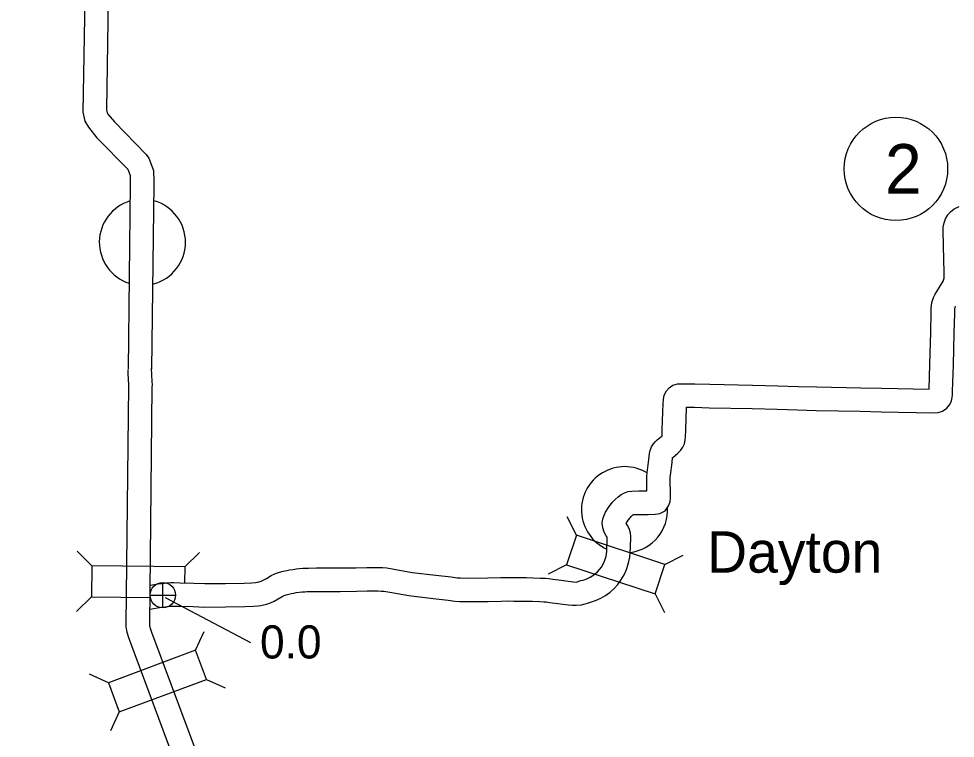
# Model space of a CAD drawing. Extents: x -939622 to -934245, y 1383184 to 1385301.
# Drawn here: x -936376.53 to -936340.67, y 1384428.48 to 1384456.03 of the extents above; entities that cross this region are included whole.
import ezdxf

# ---------------------------------------------------------------- set-up
doc = ezdxf.new("R2010")
doc.units = 0
for name, color, linetype in [('Level 10', 7, 'Continuous'), ('Level 15', 7, 'Continuous'), ('Level 20', 7, 'Continuous'), ('Level 24', 7, 'Continuous'), ('Level 25', 7, 'Continuous'), ('Level 26', 7, 'Continuous'), ('Level 27', 7, 'Continuous')]:
    doc.layers.add(name, color=color, linetype=linetype)

msp = doc.modelspace()

# ---------------------------------------------------------------- linework, layer by layer
at = {"layer": 'Level 10'}
for points in [[(-936354.005, 1384435.942), (-936353.996, 1384436.126), (-936353.995, 1384436.161), (-936353.997, 1384436.169), (-936354.003, 1384436.181), (-936354.038, 1384436.235), (-936354.115, 1384436.372), (-936354.166, 1384436.53), (-936354.187, 1384436.712), (-936354.163, 1384436.886), (-936354.1, 1384437.051), (-936354.057, 1384437.13), (-936353.946, 1384437.318), (-936353.811, 1384437.505), (-936353.696, 1384437.623), (-936353.584, 1384437.728), (-936353.461, 1384437.815), (-936353.329, 1384437.881), (-936353.196, 1384437.922), (-936353.059, 1384437.943), (-936352.79, 1384437.949), (-936352.481, 1384437.951), (-936352.486, 1384438.322), (-936352.486, 1384438.405), (-936352.481, 1384438.52), (-936352.473, 1384438.641), (-936352.409, 1384439.15), (-936352.379, 1384439.379), (-936352.352, 1384439.502), (-936352.303, 1384439.641), (-936352.227, 1384439.755), (-936352.164, 1384439.83), (-936352.084, 1384439.91), (-936351.953, 1384440.01), (-936351.906, 1384440.049), (-936351.898, 1384440.057), (-936351.897, 1384440.071), (-936351.891, 1384440.307), (-936351.86, 1384441.3), (-936351.848, 1384441.45), (-936351.817, 1384441.618), (-936351.729, 1384441.778), (-936351.622, 1384441.891), (-936351.484, 1384441.993), (-936351.303, 1384442.048), (-936351.138, 1384442.056), (-936350.646, 1384442.051), (-936350.068, 1384442.037), (-936348.428, 1384442.002), (-936347.461, 1384441.975), (-936346.69, 1384441.951), (-936345.972, 1384441.933), (-936344.287, 1384441.898), (-936343.496, 1384441.882), (-936341.674, 1384441.848), (-936341.639, 1384442.793), (-936341.609, 1384444.03), (-936341.593, 1384444.764), (-936341.59, 1384444.933), (-936341.58, 1384445.077), (-936341.55, 1384445.208), (-936341.505, 1384445.354), (-936341.442, 1384445.482), (-936341.378, 1384445.591), (-936341.275, 1384445.75), (-936341.133, 1384445.977), (-936341.127, 1384445.991), (-936341.119, 1384446.022), (-936341.101, 1384446.096), (-936341.098, 1384446.118), (-936341.096, 1384446.201), (-936341.094, 1384446.344), (-936341.108, 1384446.788), (-936341.133, 1384447.924), (-936341.13, 1384448.049), (-936341.1, 1384448.218), (-936341.04, 1384448.373), (-936340.956, 1384448.519), (-936340.854, 1384448.64), (-936340.719, 1384448.754), (-936340.524, 1384448.84)], [(-936353.106, 1384435.899), (-936353.097, 1384436.09), (-936353.093, 1384436.201), (-936353.108, 1384436.326), (-936353.147, 1384436.472), (-936353.21, 1384436.613), (-936353.266, 1384436.7), (-936353.193, 1384436.824), (-936353.121, 1384436.924), (-936353.064, 1384436.982), (-936353.014, 1384437.029), (-936352.999, 1384437.039), (-936352.992, 1384437.043), (-936352.992, 1384437.043), (-936352.981, 1384437.045), (-936352.779, 1384437.049), (-936352.43, 1384437.051), (-936352.156, 1384437.054), (-936351.986, 1384437.084), (-936351.778, 1384437.193), (-936351.645, 1384437.377), (-936351.592, 1384437.537), (-936351.577, 1384437.679), (-936351.58, 1384437.877), (-936351.586, 1384438.329), (-936351.586, 1384438.384), (-936351.582, 1384438.469), (-936351.577, 1384438.555), (-936351.516, 1384439.035), (-936351.491, 1384439.226), (-936351.49, 1384439.231), (-936351.39, 1384439.307), (-936351.29, 1384439.392), (-936351.187, 1384439.499), (-936351.105, 1384439.623), (-936351.043, 1384439.748), (-936351.009, 1384439.89), (-936350.998, 1384440.022), (-936350.991, 1384440.28), (-936350.964, 1384441.154), (-936350.661, 1384441.151), (-936350.089, 1384441.137), (-936348.45, 1384441.103), (-936347.487, 1384441.075), (-936346.715, 1384441.052), (-936345.993, 1384441.033), (-936344.306, 1384440.999), (-936343.513, 1384440.982), (-936341.499, 1384440.945), (-936341.33, 1384440.956), (-936341.165, 1384441.002), (-936340.992, 1384441.116), (-936340.883, 1384441.256), (-936340.814, 1384441.4), (-936340.788, 1384441.528), (-936340.781, 1384441.627), (-936340.776, 1384441.767), (-936340.739, 1384442.765), (-936340.709, 1384444.009), (-936340.693, 1384444.748), (-936340.691, 1384444.894), (-936340.687, 1384444.944), (-936340.68, 1384444.974), (-936340.665, 1384445.022)], [(-936355.188, 1384433.568), (-936354.983, 1384433.587), (-936354.839, 1384433.623), (-936354.749, 1384433.65), (-936354.637, 1384433.683), (-936354.442, 1384433.753), (-936354.24, 1384433.845), (-936354.059, 1384433.945), (-936353.882, 1384434.074), (-936353.728, 1384434.216), (-936353.594, 1384434.367), (-936353.473, 1384434.529), (-936353.351, 1384434.731), (-936353.286, 1384434.882), (-936353.247, 1384434.979), (-936353.202, 1384435.101), (-936353.163, 1384435.252), (-936353.132, 1384435.414), (-936353.118, 1384435.592), (-936353.11, 1384435.809), (-936353.106, 1384435.895), (-936353.106, 1384435.899)], [(-936355.184, 1384434.46), (-936355.004, 1384434.513), (-936354.917, 1384434.538), (-936354.78, 1384434.588), (-936354.645, 1384434.649), (-936354.544, 1384434.705), (-936354.453, 1384434.771), (-936354.372, 1384434.846), (-936354.293, 1384434.936), (-936354.22, 1384435.032), (-936354.153, 1384435.144), (-936354.116, 1384435.229), (-936354.087, 1384435.303), (-936354.062, 1384435.37), (-936354.041, 1384435.449), (-936354.025, 1384435.533), (-936354.017, 1384435.645), (-936354.009, 1384435.844), (-936354.005, 1384435.934), (-936354.005, 1384435.942)], [(-936371.499, 1384434.337), (-936371.184, 1384434.391), (-936371.02, 1384434.409), (-936370.87, 1384434.426), (-936370.714, 1384434.438), (-936370.586, 1384434.438), (-936370.346, 1384434.431), (-936369.823, 1384434.416), (-936369.4, 1384434.401), (-936368.612, 1384434.405), (-936367.898, 1384434.418), (-936367.609, 1384434.432), (-936367.458, 1384434.448), (-936367.375, 1384434.457), (-936367.331, 1384434.464), (-936367.283, 1384434.476), (-936367.251, 1384434.487), (-936367.172, 1384434.528), (-936367.044, 1384434.597), (-936366.865, 1384434.704), (-936366.694, 1384434.785), (-936366.545, 1384434.834), (-936366.4, 1384434.873), (-936366.269, 1384434.902), (-936366.164, 1384434.922), (-936366.04, 1384434.944), (-936365.9, 1384434.961), (-936365.776, 1384434.976), (-936365.647, 1384434.989), (-936365.532, 1384434.995), (-936365.428, 1384434.997), (-936365.125, 1384434.998), (-936364.706, 1384435.002), (-936364.227, 1384435.003), (-936363.618, 1384435.01), (-936363.204, 1384435.022), (-936362.942, 1384435.02), (-936362.762, 1384435.02), (-936362.595, 1384435.015), (-936362.432, 1384434.998), (-936362.094, 1384434.94), (-936361.459, 1384434.831), (-936360.561, 1384434.724), (-936359.976, 1384434.654), (-936359.746, 1384434.625), (-936359.613, 1384434.616), (-936359.29, 1384434.611), (-936358.565, 1384434.618), (-936358.074, 1384434.632), (-936357.816, 1384434.634), (-936357.563, 1384434.632), (-936357.419, 1384434.63), (-936357.263, 1384434.628), (-936357.091, 1384434.628), (-936356.839, 1384434.623), (-936356.548, 1384434.613), (-936356.364, 1384434.606), (-936356.228, 1384434.592), (-936356.08, 1384434.572), (-936355.759, 1384434.526), (-936355.579, 1384434.5), (-936355.392, 1384434.477), (-936355.184, 1384434.46)], [(-936371.509, 1384433.422), (-936371.06, 1384433.499), (-936370.919, 1384433.514), (-936370.784, 1384433.53), (-936370.679, 1384433.538), (-936370.599, 1384433.538), (-936370.372, 1384433.531), (-936369.851, 1384433.517), (-936369.414, 1384433.501), (-936368.602, 1384433.505), (-936367.868, 1384433.518), (-936367.538, 1384433.534), (-936367.361, 1384433.554), (-936367.257, 1384433.565), (-936367.155, 1384433.581), (-936367.024, 1384433.612), (-936366.891, 1384433.66), (-936366.752, 1384433.732), (-936366.599, 1384433.815), (-936366.44, 1384433.91), (-936366.36, 1384433.948), (-936366.287, 1384433.972), (-936366.187, 1384433.999), (-936366.091, 1384434.02), (-936366.001, 1384434.036), (-936365.907, 1384434.054), (-936365.792, 1384434.067), (-936365.675, 1384434.081), (-936365.578, 1384434.091), (-936365.501, 1384434.095), (-936365.417, 1384434.097), (-936365.119, 1384434.099), (-936364.701, 1384434.102), (-936364.221, 1384434.103), (-936363.6, 1384434.11), (-936363.194, 1384434.122), (-936362.944, 1384434.12), (-936362.776, 1384434.12), (-936362.656, 1384434.116), (-936362.555, 1384434.106), (-936362.247, 1384434.053), (-936361.589, 1384433.94), (-936360.667, 1384433.83), (-936360.085, 1384433.761), (-936359.834, 1384433.73), (-936359.653, 1384433.716), (-936359.292, 1384433.711), (-936358.549, 1384433.718), (-936358.057, 1384433.732), (-936357.816, 1384433.734), (-936357.574, 1384433.732), (-936357.432, 1384433.73), (-936357.27, 1384433.728), (-936357.1, 1384433.728), (-936356.862, 1384433.723), (-936356.581, 1384433.714), (-936356.427, 1384433.708), (-936356.332, 1384433.698), (-936356.204, 1384433.681), (-936355.888, 1384433.635), (-936355.697, 1384433.608), (-936355.483, 1384433.582), (-936355.32, 1384433.568), (-936355.188, 1384433.568)]]:
    msp.add_lwpolyline(points, dxfattribs=at)
at = {"layer": 'Level 15'}
for points in [[(-936376.529, 1384462.148), (-936376.437, 1384461.875), (-936376.368, 1384461.713), (-936376.222, 1384461.505), (-936375.855, 1384460.13), (-936375.801, 1384460.008), (-936375.656, 1384459.755), (-936375.475, 1384459.535), (-936374.576, 1384458.613), (-936374.354, 1384458.398), (-936374.229, 1384458.253), (-936374.158, 1384458.148), (-936374.135, 1384458.1), (-936374.101, 1384457.985), (-936374.047, 1384457.722), (-936373.992, 1384457.55), (-936373.99, 1384457.537), (-936374.068, 1384452.457), (-936373.996, 1384452.114), (-936373.862, 1384451.873), (-936373.533, 1384451.474), (-936372.351, 1384450.27), (-936372.256, 1384450.028)], [(-936375.284, 1384462.129), (-936375.284, 1384461.955), (-936375.342, 1384461.697), (-936375.004, 1384460.431), (-936374.997, 1384460.415), (-936374.913, 1384460.269), (-936374.805, 1384460.137), (-936373.941, 1384459.251), (-936373.699, 1384459.017), (-936373.512, 1384458.8), (-936373.373, 1384458.594), (-936373.292, 1384458.421), (-936373.227, 1384458.204), (-936373.175, 1384457.95), (-936373.123, 1384457.785), (-936373.088, 1384457.63), (-936373.167, 1384452.544), (-936373.143, 1384452.432), (-936373.115, 1384452.381), (-936372.864, 1384452.078), (-936371.645, 1384450.836), (-936371.548, 1384450.689), (-936371.365, 1384450.223)], [(-936371.365, 1384450.223), (-936371.358, 1384449.804), (-936371.36, 1384449.695), (-936371.445, 1384442.606)], [(-936372.256, 1384450.028), (-936372.26, 1384449.706), (-936372.345, 1384442.617)], [(-936370.421, 1384427.237), (-936372.28, 1384432.223), (-936372.327, 1384432.357), (-936372.357, 1384432.455), (-936372.371, 1384432.523), (-936372.396, 1384432.614), (-936372.401, 1384432.666), (-936372.414, 1384432.745), (-936372.415, 1384432.853), (-936372.316, 1384441.963), (-936372.312, 1384442.029), (-936372.314, 1384442.083), (-936372.32, 1384442.157), (-936372.326, 1384442.233), (-936372.33, 1384442.301), (-936372.334, 1384442.366), (-936372.344, 1384442.59)], [(-936369.571, 1384427.532), (-936371.434, 1384432.528), (-936371.472, 1384432.639), (-936371.485, 1384432.679), (-936371.495, 1384432.73), (-936371.507, 1384432.774), (-936371.515, 1384432.821), (-936371.515, 1384432.851), (-936371.417, 1384441.926), (-936371.41, 1384442.016), (-936371.415, 1384442.136), (-936371.423, 1384442.231), (-936371.429, 1384442.299), (-936371.432, 1384442.351), (-936371.435, 1384442.412), (-936371.445, 1384442.632)]]:
    msp.add_lwpolyline(points, dxfattribs=at)
at = {"layer": 'Level 20'}
for p, q in [((-936355.178, 1384436.251), (-936355.534, 1384436.958)), ((-936373.736, 1384435.076), (-936374.29, 1384435.642)), ((-936370.172, 1384435.038), (-936369.606, 1384435.592)), ((-936351.793, 1384435.133), (-936351.086, 1384435.489)), ((-936355.55, 1384435.123), (-936356.258, 1384434.766)), ((-936352.166, 1384434.005), (-936351.81, 1384433.298)), ((-936373.748, 1384433.888), (-936374.314, 1384433.334)), ((-936369.758, 1384431.846), (-936369.429, 1384432.566)), ((-936373.097, 1384430.601), (-936373.817, 1384430.93)), ((-936369.343, 1384430.733), (-936368.622, 1384430.404)), ((-936372.682, 1384429.488), (-936373.011, 1384428.767))]:
    msp.add_line(p, q, dxfattribs=at)
for points in [[(-936355.55, 1384435.123), (-936352.166, 1384434.005), (-936351.793, 1384435.133), (-936355.178, 1384436.251)], [(-936372.682, 1384429.488), (-936369.343, 1384430.733), (-936369.758, 1384431.846), (-936373.097, 1384430.601)]]:
    msp.add_lwpolyline(points, close=True, dxfattribs=at)
for points in [[(-936370.172, 1384435.038), (-936373.736, 1384435.076), (-936373.748, 1384433.888)], [(-936370.172, 1384435.038), (-936370.178, 1384434.426)], [(-936373.748, 1384433.888), (-936371.504, 1384433.864)]]:
    msp.add_lwpolyline(points, dxfattribs=at)
at = {"layer": 'Level 24'}
for centre, start, end in [((-936371.793, 1384447.47), 106.5311, 251.8825), ((-936371.793, 1384447.47), 284.9816, 74.3779), ((-936353.333, 1384437.228), 58.5976, 245.6452), ((-936353.333, 1384437.228), 277.4899, 3.1979)]:
    msp.add_arc(centre, 1.65, start, end, dxfattribs=at)
at = {"layer": 'Level 25'}
msp.add_line((-936370.923, 1384433.87), (-936367.656, 1384432.151), dxfattribs=at)
at = {"layer": 'Level 26'}
for p, q in [((-936371.012, 1384433.468), (-936371.012, 1384434.443)), ((-936371.499, 1384433.956), (-936370.524, 1384433.956))]:
    msp.add_line(p, q, dxfattribs=at)
msp.add_circle((-936371.012, 1384433.956), 0.487, dxfattribs=at)
at = {"layer": 'Level 27'}
msp.add_ellipse((-936342.942, 1384450.281), major_axis=(0, 1.98), ratio=0.999998, dxfattribs=at)

# ---------------------------------------------------------------- texts
at = {"layer": 'Level 24'}
msp.add_text('Dayton', height=1.584, dxfattribs=at).set_placement((-936350.172, 1384434.819))
at = {"layer": 'Level 25'}
msp.add_text('0.0', height=1.2672, dxfattribs=at).set_placement((-936367.29, 1384431.533))
at = {"layer": 'Level 27'}
msp.add_text('2', height=1.901, dxfattribs=at).set_placement((-936343.367, 1384449.33))

doc.saveas('drawing.dxf')
